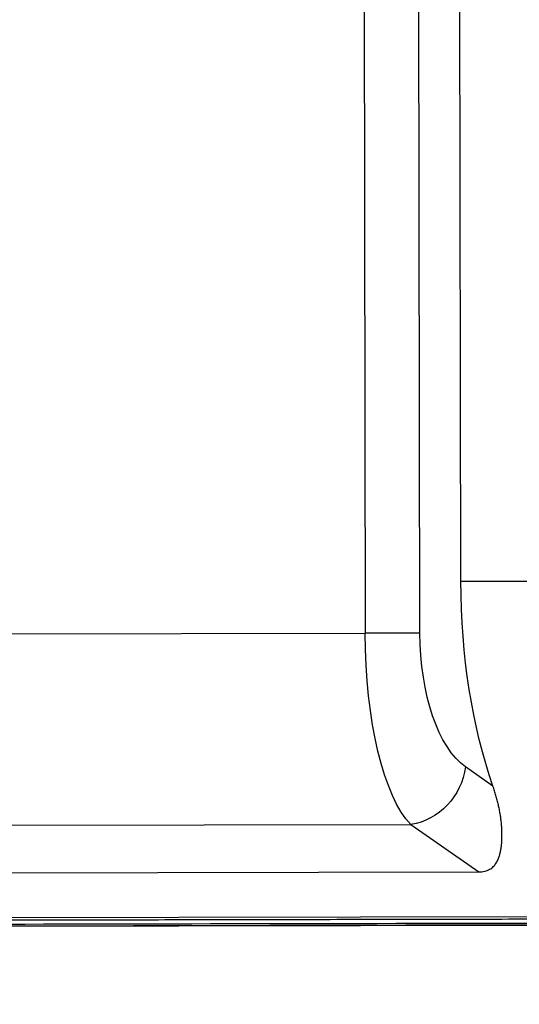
# Model space of a CAD drawing. Header units: millimetres. Extents: x 40090 to 187415, y -53271 to 40260.
# Tile 310 of 406: x 143198 to 143223, y 14069 to 14117. Entities that reach past the tile are written whole.
import ezdxf

# ---------------------------------------------------------------- set-up
doc = ezdxf.new("R2010")
doc.units = ezdxf.units.MM
doc.layers.add('AVM_projektor', color=6, linetype='Continuous')
doc.layers.add('AVM_sp_230VAC', color=170, linetype='Continuous')
doc.styles.add('AVM', font='arial.ttf')
doc.dimstyles.new('AVM-1_50', dxfattribs={"dimscale": 40, "dimtxt": 2.5, "dimasz": 2.5, "dimexe": 1.25, "dimexo": 0.625, "dimtad": 1, "dimdec": 0, "dimrnd": 1, "dimtxsty": 'AVM', "dimcen": 2.5, "dimclrd": 256, "dimclre": 256, "dimclrt": 256, "dimadec": 0, "dimazin": 0, "dimtfac": 1, "dimtdec": 0, "dimtmove": 0, "dimatfit": 3, "dimfxl": 0, "dimarcsym": 0})

# ---------------------------------------------------------------- blocks, each defined once
blk = doc.blocks.new('PT-FW430-bottom')
for p, q in [((214.57, 304.016), (214.57, 3.544)), ((214.997, 21.103), (214.997, 294.331)), ((215, 294.627), (215, 20.806)), ((212.36, 169.213), (212.36, 27.663)), ((209.993, 169.153), (209.993, 31.031)), ((200.491, 55.048), (200.491, 33.278)), ((51.513, 33.278), (200.491, 33.278)), ((200.491, 30.559), (200.491, 33.278)), ((209.993, 31.031), (212.36, 27.663)), ((200.491, 30.559), (50.975, 30.559)), ((197.934, 28.522), (48.938, 28.522)), ((197.934, 3.282), (197.934, 28.522)), ((208.101, 26.949), (207.142, 28.312))]:
    blk.add_line(p, q)
for centre, major_axis, ratio, start_param, end_param in [((200.491, 30.014), (-10, 0), 0.326415, 3.45837, 4.712389), ((207.142, 31.031), (-2.454, -1.725), 0.868775, 1.022508, 2.461273), ((200.491, 27.295), (-7, 0), 0.466308, 3.45837, 4.712389), ((197.934, 20.595), (-17, 0), 0.466308, 4.07135, 4.712389)]:
    blk.add_ellipse(centre, major_axis=major_axis, ratio=ratio, start_param=start_param, end_param=end_param)
for points, start_tangent, end_tangent in [([(214.698, 305.111), (214.698, 302.486), (214.698, 299.86), (214.698, 297.235), (214.698, 294.61), (214.698, 291.985), (214.698, 289.36), (214.698, 286.735), (214.698, 284.11), (214.698, 281.484), (214.698, 278.859), (214.698, 276.234), (214.698, 273.609), (214.698, 270.984), (214.698, 268.359), (214.698, 265.733), (214.698, 263.108), (214.698, 260.483), (214.698, 257.858), (214.698, 255.233), (214.698, 252.608), (214.698, 249.983), (214.698, 247.357), (214.698, 244.732), (214.698, 242.107), (214.698, 239.482), (214.698, 236.857), (214.698, 234.232), (214.698, 231.606), (214.698, 228.981), (214.698, 226.356), (214.698, 223.731), (214.698, 221.106), (214.698, 218.481), (214.698, 215.856), (214.698, 213.23), (214.698, 210.605), (214.698, 207.98), (214.698, 205.355), (214.698, 202.73), (214.698, 200.105), (214.698, 197.48), (214.698, 194.854), (214.698, 192.229), (214.698, 189.604), (214.698, 186.979), (214.698, 184.354), (214.697, 181.729), (214.697, 179.103), (214.697, 176.478), (214.697, 173.853), (214.697, 171.228), (214.697, 168.603), (214.697, 165.978), (214.697, 163.353), (214.697, 160.727), (214.697, 158.102), (214.697, 155.477), (214.697, 152.852), (214.697, 150.227), (214.697, 147.602), (214.697, 144.976), (214.697, 142.351), (214.697, 139.726), (214.697, 137.101), (214.697, 134.476), (214.697, 131.851), (214.697, 129.226), (214.697, 126.6), (214.697, 123.975), (214.697, 121.35), (214.697, 118.725), (214.697, 116.1), (214.697, 113.475), (214.697, 110.849), (214.697, 108.224), (214.697, 105.599), (214.697, 102.974), (214.697, 100.349), (214.697, 97.724), (214.697, 95.099), (214.697, 92.473), (214.697, 89.848), (214.697, 87.223), (214.697, 84.598), (214.697, 81.973), (214.697, 79.348), (214.697, 76.723), (214.697, 74.097), (214.697, 71.472), (214.697, 68.847), (214.697, 66.222), (214.697, 63.597), (214.697, 60.972), (214.697, 58.346), (214.697, 55.721), (214.697, 53.096), (214.697, 50.471), (214.697, 47.846), (214.697, 45.221), (214.697, 42.596), (214.697, 39.97), (214.697, 37.345), (214.697, 34.72), (214.697, 32.095), (214.697, 29.47), (214.697, 26.845), (214.697, 24.219), (214.697, 21.594), (214.697, 18.969), (214.697, 16.344), (214.697, 13.719), (214.697, 11.094), (214.697, 8.469), (214.697, 5.843), (214.697, 3.218)], (-0.000004, -1), (-0.000004, -1)), ([(214.9, 297.867), (214.9, 238.944), (214.9, 180.02), (214.9, 121.097), (214.9, 62.173), (214.9, 3.25)], (0.000001, -1), (0.000001, -1)), ([(212.36, 27.663), (212.351, 27.511), (212.324, 27.369), (212.283, 27.238), (212.229, 27.122), (212.165, 27.021), (212.093, 26.939), (212.017, 26.87), (211.937, 26.811), (211.855, 26.761), (211.77, 26.719), (211.683, 26.682), (211.595, 26.65), (211.505, 26.621), (211.414, 26.597), (211.321, 26.575), (211.228, 26.558), (211.133, 26.543), (211.037, 26.531), (210.94, 26.521), (210.842, 26.514), (210.743, 26.51), (210.643, 26.507), (210.542, 26.506), (210.44, 26.506), (210.337, 26.509), (210.233, 26.513), (210.128, 26.519), (210.022, 26.527), (209.915, 26.537), (209.807, 26.549), (209.698, 26.562), (209.588, 26.577), (209.478, 26.595), (209.367, 26.614), (209.255, 26.634), (209.142, 26.657), (209.029, 26.682), (208.915, 26.709), (208.8, 26.737), (208.685, 26.768), (208.569, 26.8), (208.453, 26.834), (208.336, 26.87), (208.218, 26.908), (208.101, 26.949)], (0.000746, -1), (-0.94444, 0.328683))]:
    blk.add_spline(points, degree=3, dxfattribs=dict(start_tangent=start_tangent, end_tangent=end_tangent))

msp = doc.modelspace()

# ---------------------------------------------------------------- block references
at = {"layer": 'AVM_projektor', "xscale": -1, "rotation": 90.11045350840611}
msp.add_blockref('PT-FW430-bottom', (143248.339, 14287.489), dxfattribs=at)

# ---------------------------------------------------------------- leaders
at = {"layer": 'AVM_sp_230VAC', "annotation_type": 0, "has_hookline": 1, "hookline_direction": 0, "text_width": 3632.333}
for points in [[(138090.085, 19236.034), (140699.942, 11086.442), (140799.942, 11086.442)], [(138090.085, 14949.608), (139688.712, 8001.544), (139788.712, 8001.544)]]:
    msp.add_leader(points, dimstyle='AVM-1_50', override={"dimgap": 0.625, "dimtad": 0}, dxfattribs=at)

doc.saveas('drawing.dxf')
